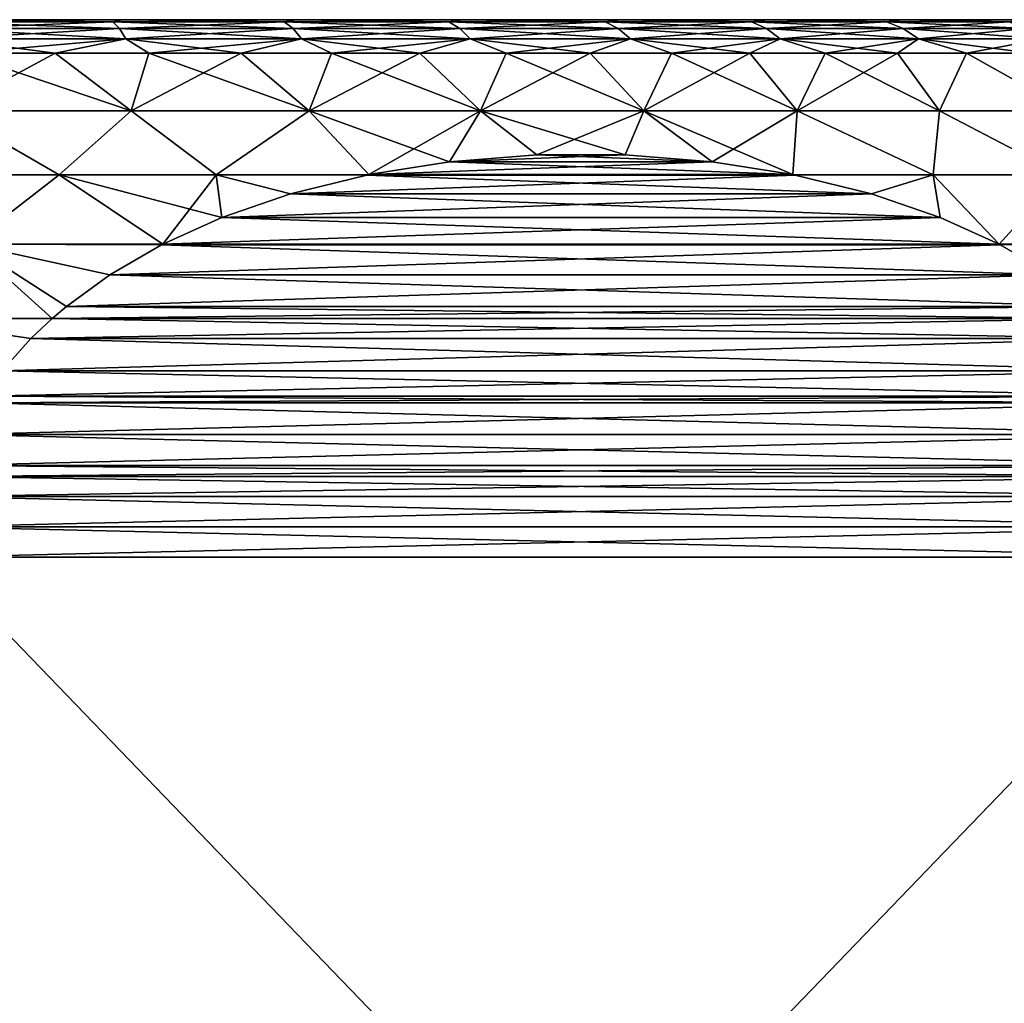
# Model space of a CAD drawing. Header units: metres. Extents: x -109 to 109, y -78 to 121.
# Tile 275 of 656: x -73.18 to -65.85, y 80.6 to 87.93. Entities that reach past the tile are written whole.
import ezdxf

# ---------------------------------------------------------------- set-up
doc = ezdxf.new("R2010")
doc.units = ezdxf.units.M
doc.layers.add('solid_508554_SW0001', color=7, linetype='CONTINUOUS')

msp = doc.modelspace()

# ---------------------------------------------------------------- linework, layer by layer
at = {"layer": 'solid_508554_SW0001'}
for points in [[(-73.802788, 87.909348, -45.559803), (-73.757118, 87.925629, -45.367241), (-72.486679, 87.909348, -45.230133)], [(-72.486679, 87.909348, -18.769867), (-73.757118, 87.925629, -18.632759), (-73.802788, 87.909348, -18.440199)], [(-73.802788, 87.909348, -18.440199), (-73.768837, 87.860977, -18.269522), (-72.436165, 87.860977, -18.603338)], [(-72.486679, 87.909348, -18.769867), (-73.802788, 87.909348, -18.440199), (-72.436165, 87.860977, -18.603338)], [(-73.802788, 87.909348, -45.559803), (-72.486679, 87.909348, -45.230133), (-73.768837, 87.860977, -45.730476)], [(-72.486679, 87.909348, -45.230133), (-72.436165, 87.860977, -45.39666), (-73.768837, 87.860977, -45.730476)], [(-72.418434, 87.925629, -18.978966), (-72.418434, 87.925629, -45.021034), (-73.757118, 87.925629, -45.367241)], [(-72.486679, 87.909348, -45.230133), (-73.757118, 87.925629, -45.367241), (-72.418434, 87.925629, -45.021034)], [(-73.757118, 87.925629, -18.632759), (-72.418434, 87.925629, -18.978966), (-73.757118, 87.925629, -45.367241)], [(-72.486679, 87.909348, -18.769867), (-72.418434, 87.925629, -18.978966), (-73.757118, 87.925629, -18.632759)], [(-72.486679, 87.909348, -45.230133), (-72.418434, 87.925629, -45.021034), (-71.209229, 87.909348, -44.773052)], [(-71.209229, 87.909348, -19.226946), (-72.418434, 87.925629, -18.978966), (-72.486679, 87.909348, -18.769867)], [(-72.486679, 87.909348, -18.769867), (-72.436165, 87.860977, -18.603338), (-71.142632, 87.860977, -19.066174)], [(-71.209229, 87.909348, -19.226946), (-72.486679, 87.909348, -18.769867), (-71.142632, 87.860977, -19.066174)], [(-72.486679, 87.909348, -45.230133), (-71.209229, 87.909348, -44.773052), (-72.436165, 87.860977, -45.39666)], [(-71.209229, 87.909348, -44.773052), (-71.142632, 87.860977, -44.933826), (-72.436165, 87.860977, -45.39666)], [(-71.122017, 87.925629, -19.458717), (-71.122017, 87.925629, -44.541283), (-72.418434, 87.925629, -45.021034)], [(-71.209229, 87.909348, -44.773052), (-72.418434, 87.925629, -45.021034), (-71.122017, 87.925629, -44.541283)], [(-72.418434, 87.925629, -18.978966), (-71.122017, 87.925629, -19.458717), (-72.418434, 87.925629, -45.021034)], [(-71.209229, 87.909348, -19.226946), (-71.122017, 87.925629, -19.458717), (-72.418434, 87.925629, -18.978966)], [(-71.209229, 87.909348, -44.773052), (-71.122017, 87.925629, -44.541283), (-69.982727, 87.909348, -44.192963)], [(-69.982727, 87.909348, -19.807039), (-71.122017, 87.925629, -19.458717), (-71.209229, 87.909348, -19.226946)], [(-71.209229, 87.909348, -19.226946), (-71.142632, 87.860977, -19.066174), (-69.900696, 87.860977, -19.653566)], [(-69.982727, 87.909348, -19.807039), (-71.209229, 87.909348, -19.226946), (-69.900696, 87.860977, -19.653566)], [(-71.209229, 87.909348, -44.773052), (-69.982727, 87.909348, -44.192963), (-71.142632, 87.860977, -44.933826)], [(-69.982727, 87.909348, -44.192963), (-69.900696, 87.860977, -44.346432), (-71.142632, 87.860977, -44.933826)], [(-69.880455, 87.925629, -20.067352), (-69.880455, 87.925629, -43.932648), (-71.122017, 87.925629, -44.541283)], [(-69.982727, 87.909348, -44.192963), (-71.122017, 87.925629, -44.541283), (-69.880455, 87.925629, -43.932648)], [(-71.122017, 87.925629, -19.458717), (-69.880455, 87.925629, -20.067352), (-71.122017, 87.925629, -44.541283)], [(-69.982727, 87.909348, -19.807039), (-69.880455, 87.925629, -20.067352), (-71.122017, 87.925629, -19.458717)], [(-69.982727, 87.909348, -44.192963), (-69.880455, 87.925629, -43.932648), (-68.818993, 87.909348, -43.495445)], [(-68.818993, 87.909348, -20.504555), (-69.880455, 87.925629, -20.067352), (-69.982727, 87.909348, -19.807039)], [(-69.982727, 87.909348, -19.807039), (-69.900696, 87.860977, -19.653566), (-68.722313, 87.860977, -20.359863)], [(-68.818993, 87.909348, -20.504555), (-69.982727, 87.909348, -19.807039), (-68.722313, 87.860977, -20.359863)], [(-69.982727, 87.909348, -44.192963), (-68.818993, 87.909348, -43.495445), (-69.900696, 87.860977, -44.346432)], [(-68.818993, 87.909348, -43.495445), (-68.722313, 87.860977, -43.640137), (-69.900696, 87.860977, -44.346432)], [(-68.706985, 87.925629, -20.79842), (-68.706985, 87.925629, -43.20158), (-69.880455, 87.925629, -43.932648)], [(-68.818993, 87.909348, -43.495445), (-69.880455, 87.925629, -43.932648), (-68.706985, 87.925629, -43.20158)], [(-69.880455, 87.925629, -20.067352), (-68.706985, 87.925629, -20.79842), (-69.880455, 87.925629, -43.932648)], [(-68.818993, 87.909348, -20.504555), (-68.706985, 87.925629, -20.79842), (-69.880455, 87.925629, -20.067352)], [(-68.818993, 87.909348, -43.495445), (-68.706985, 87.925629, -43.20158), (-67.729225, 87.909348, -42.687222)], [(-67.729225, 87.909348, -21.31278), (-68.706985, 87.925629, -20.79842), (-68.818993, 87.909348, -20.504555)], [(-68.818993, 87.909348, -20.504555), (-68.722313, 87.860977, -20.359863), (-67.618828, 87.860977, -21.178261)], [(-67.729225, 87.909348, -21.31278), (-68.818993, 87.909348, -20.504555), (-67.618828, 87.860977, -21.178261)], [(-68.818993, 87.909348, -43.495445), (-67.729225, 87.909348, -42.687222), (-68.722313, 87.860977, -43.640137)], [(-67.729225, 87.909348, -42.687222), (-67.618828, 87.860977, -42.821739), (-68.722313, 87.860977, -43.640137)], [(-67.613487, 87.925629, -21.644503), (-67.613487, 87.925629, -42.355499), (-68.706985, 87.925629, -43.20158)], [(-67.729225, 87.909348, -42.687222), (-68.706985, 87.925629, -43.20158), (-67.613487, 87.925629, -42.355499)], [(-68.706985, 87.925629, -20.79842), (-67.613487, 87.925629, -21.644503), (-68.706985, 87.925629, -43.20158)], [(-67.729225, 87.909348, -21.31278), (-67.613487, 87.925629, -21.644503), (-68.706985, 87.925629, -20.79842)], [(-67.729225, 87.909348, -42.687222), (-67.613487, 87.925629, -42.355499), (-66.72393, 87.909348, -41.776073)], [(-66.72393, 87.909348, -22.223928), (-67.613487, 87.925629, -21.644503), (-67.729225, 87.909348, -21.31278)], [(-67.729225, 87.909348, -21.31278), (-67.618828, 87.860977, -21.178261), (-66.600876, 87.860977, -22.100878)], [(-66.72393, 87.909348, -22.223928), (-67.729225, 87.909348, -21.31278), (-66.600876, 87.860977, -22.100878)], [(-67.729225, 87.909348, -42.687222), (-66.72393, 87.909348, -41.776073), (-67.618828, 87.860977, -42.821739)], [(-66.72393, 87.909348, -41.776073), (-66.600876, 87.860977, -41.899124), (-67.618828, 87.860977, -42.821739)], [(-66.611214, 87.925629, -22.596893), (-66.611214, 87.925629, -41.403107), (-67.613487, 87.925629, -42.355499)], [(-66.72393, 87.909348, -41.776073), (-67.613487, 87.925629, -42.355499), (-66.611214, 87.925629, -41.403107)], [(-67.613487, 87.925629, -21.644503), (-66.611214, 87.925629, -22.596893), (-67.613487, 87.925629, -42.355499)], [(-66.72393, 87.909348, -22.223928), (-66.611214, 87.925629, -22.596893), (-67.613487, 87.925629, -21.644503)], [(-66.72393, 87.909348, -41.776073), (-66.611214, 87.925629, -41.403107), (-65.812782, 87.909348, -40.770775)], [(-65.812782, 87.909348, -23.229225), (-66.611214, 87.925629, -22.596893), (-66.72393, 87.909348, -22.223928)], [(-66.72393, 87.909348, -22.223928), (-66.600876, 87.860977, -22.100878), (-65.678261, 87.860977, -23.118828)], [(-65.812782, 87.909348, -23.229225), (-66.72393, 87.909348, -22.223928), (-65.678261, 87.860977, -23.118828)], [(-66.72393, 87.909348, -41.776073), (-65.812782, 87.909348, -40.770775), (-66.600876, 87.860977, -41.899124)], [(-65.710464, 87.925629, -23.645813), (-65.710464, 87.925629, -40.354187), (-66.611214, 87.925629, -41.403107)], [(-65.812782, 87.909348, -40.770775), (-66.611214, 87.925629, -41.403107), (-65.710464, 87.925629, -40.354187)], [(-66.611214, 87.925629, -22.596893), (-65.710464, 87.925629, -23.645813), (-66.611214, 87.925629, -41.403107)], [(-65.812782, 87.909348, -23.229225), (-65.710464, 87.925629, -23.645813), (-66.611214, 87.925629, -22.596893)], [(-65.812782, 87.909348, -40.770775), (-65.678261, 87.860977, -40.881172), (-66.600876, 87.860977, -41.899124)], [(-73.768837, 87.860977, -18.269522), (-73.737137, 87.782089, -18.110163), (-72.389, 87.782089, -18.447855)], [(-72.436165, 87.860977, -18.603338), (-73.768837, 87.860977, -18.269522), (-72.389, 87.782089, -18.447855)], [(-73.768837, 87.860977, -45.730476), (-72.436165, 87.860977, -45.39666), (-73.737137, 87.782089, -45.889835)], [(-72.436165, 87.860977, -45.39666), (-72.389, 87.782089, -45.552147), (-73.737137, 87.782089, -45.889835)], [(-72.436165, 87.860977, -18.603338), (-72.389, 87.782089, -18.447855), (-71.080452, 87.782089, -18.916059)], [(-71.142632, 87.860977, -19.066174), (-72.436165, 87.860977, -18.603338), (-71.080452, 87.782089, -18.916059)], [(-72.436165, 87.860977, -45.39666), (-71.142632, 87.860977, -44.933826), (-72.389, 87.782089, -45.552147)], [(-71.142632, 87.860977, -44.933826), (-71.080452, 87.782089, -45.083939), (-72.389, 87.782089, -45.552147)], [(-71.142632, 87.860977, -19.066174), (-71.080452, 87.782089, -18.916059), (-69.824104, 87.782089, -19.510271)], [(-69.900696, 87.860977, -19.653566), (-71.142632, 87.860977, -19.066174), (-69.824104, 87.782089, -19.510271)], [(-71.142632, 87.860977, -44.933826), (-69.900696, 87.860977, -44.346432), (-71.080452, 87.782089, -45.083939)], [(-69.900696, 87.860977, -44.346432), (-69.824104, 87.782089, -44.489731), (-71.080452, 87.782089, -45.083939)], [(-69.900696, 87.860977, -19.653566), (-69.824104, 87.782089, -19.510271), (-68.632042, 87.782089, -20.224766)], [(-68.722313, 87.860977, -20.359863), (-69.900696, 87.860977, -19.653566), (-68.632042, 87.782089, -20.224766)], [(-69.900696, 87.860977, -44.346432), (-68.722313, 87.860977, -43.640137), (-69.824104, 87.782089, -44.489731)], [(-68.722313, 87.860977, -43.640137), (-68.632042, 87.782089, -43.775234), (-69.824104, 87.782089, -44.489731)], [(-68.722313, 87.860977, -20.359863), (-68.632042, 87.782089, -20.224766), (-67.515755, 87.782089, -21.052662)], [(-67.618828, 87.860977, -21.178261), (-68.722313, 87.860977, -20.359863), (-67.515755, 87.782089, -21.052662)], [(-68.722313, 87.860977, -43.640137), (-67.618828, 87.860977, -42.821739), (-68.632042, 87.782089, -43.775234)], [(-67.618828, 87.860977, -42.821739), (-67.515755, 87.782089, -42.947338), (-68.632042, 87.782089, -43.775234)], [(-67.618828, 87.860977, -21.178261), (-67.515755, 87.782089, -21.052662), (-66.485985, 87.782089, -21.985987)], [(-66.600876, 87.860977, -22.100878), (-67.618828, 87.860977, -21.178261), (-66.485985, 87.782089, -21.985987)], [(-67.618828, 87.860977, -42.821739), (-66.600876, 87.860977, -41.899124), (-67.515755, 87.782089, -42.947338)], [(-66.600876, 87.860977, -41.899124), (-66.485985, 87.782089, -42.014015), (-67.515755, 87.782089, -42.947338)], [(-66.600876, 87.860977, -22.100878), (-66.485985, 87.782089, -21.985987), (-65.552658, 87.782089, -23.015751)], [(-65.678261, 87.860977, -23.118828), (-66.600876, 87.860977, -22.100878), (-65.552658, 87.782089, -23.015751)], [(-66.600876, 87.860977, -41.899124), (-65.678261, 87.860977, -40.881172), (-66.485985, 87.782089, -42.014015)], [(-65.678261, 87.860977, -40.881172), (-65.552658, 87.782089, -40.984249), (-66.485985, 87.782089, -42.014015)], [(-73.737137, 87.782089, -18.110163), (-73.619987, 87.675629, -17.98568), (-72.913864, 87.675629, -18.149538)], [(-72.389, 87.782089, -18.447855), (-73.737137, 87.782089, -18.110163), (-72.913864, 87.675629, -18.149538)], [(-73.737137, 87.782089, -45.889835), (-72.389, 87.782089, -45.552147), (-73.619987, 87.675629, -46.01432)], [(-72.389, 87.782089, -45.552147), (-72.913864, 87.675629, -45.850464), (-73.619987, 87.675629, -46.01432)], [(-72.389, 87.782089, -18.447855), (-72.913864, 87.675629, -18.149538), (-72.216957, 87.675629, -18.348949)], [(-72.389, 87.782089, -45.552147), (-72.216957, 87.675629, -45.651051), (-72.913864, 87.675629, -45.850464)], [(-72.389, 87.782089, -18.447855), (-72.216957, 87.675629, -18.348949), (-71.531036, 87.675629, -18.583403)], [(-71.080452, 87.782089, -18.916059), (-72.389, 87.782089, -18.447855), (-71.531036, 87.675629, -18.583403)], [(-72.389, 87.782089, -45.552147), (-71.080452, 87.782089, -45.083939), (-72.216957, 87.675629, -45.651051)], [(-71.080452, 87.782089, -45.083939), (-71.531036, 87.675629, -45.416595), (-72.216957, 87.675629, -45.651051)], [(-71.080452, 87.782089, -18.916059), (-71.531036, 87.675629, -18.583403), (-70.85788, 87.675629, -18.852297)], [(-71.080452, 87.782089, -45.083939), (-70.85788, 87.675629, -45.147705), (-71.531036, 87.675629, -45.416595)], [(-71.080452, 87.782089, -18.916059), (-70.85788, 87.675629, -18.852297), (-70.199196, 87.675629, -19.154942)], [(-69.824104, 87.782089, -19.510271), (-71.080452, 87.782089, -18.916059), (-70.199196, 87.675629, -19.154942)], [(-71.080452, 87.782089, -45.083939), (-69.824104, 87.782089, -44.489731), (-70.85788, 87.675629, -45.147705)], [(-69.824104, 87.782089, -44.489731), (-70.199196, 87.675629, -44.845058), (-70.85788, 87.675629, -45.147705)], [(-69.824104, 87.782089, -19.510271), (-70.199196, 87.675629, -19.154942), (-69.556694, 87.675629, -19.490557)], [(-69.824104, 87.782089, -44.489731), (-69.556694, 87.675629, -44.509441), (-70.199196, 87.675629, -44.845058)], [(-69.824104, 87.782089, -19.510271), (-69.556694, 87.675629, -19.490557), (-68.932014, 87.675629, -19.858286)], [(-68.632042, 87.782089, -20.224766), (-69.824104, 87.782089, -19.510271), (-68.932014, 87.675629, -19.858286)], [(-69.824104, 87.782089, -44.489731), (-68.632042, 87.782089, -43.775234), (-69.556694, 87.675629, -44.509441)], [(-68.632042, 87.782089, -43.775234), (-68.932014, 87.675629, -44.141712), (-69.556694, 87.675629, -44.509441)], [(-68.632042, 87.782089, -20.224766), (-68.932014, 87.675629, -19.858286), (-68.326759, 87.675629, -20.257183)], [(-68.632042, 87.782089, -43.775234), (-68.326759, 87.675629, -43.742817), (-68.932014, 87.675629, -44.141712)], [(-68.632042, 87.782089, -20.224766), (-68.326759, 87.675629, -20.257183), (-67.742485, 87.675629, -20.686222)], [(-67.515755, 87.782089, -21.052662), (-68.632042, 87.782089, -20.224766), (-67.742485, 87.675629, -20.686222)], [(-68.632042, 87.782089, -43.775234), (-67.515755, 87.782089, -42.947338), (-68.326759, 87.675629, -43.742817)], [(-67.515755, 87.782089, -42.947338), (-67.742485, 87.675629, -43.313778), (-68.326759, 87.675629, -43.742817)], [(-67.515755, 87.782089, -21.052662), (-67.742485, 87.675629, -20.686222), (-67.180687, 87.675629, -21.144304)], [(-67.515755, 87.782089, -42.947338), (-67.180687, 87.675629, -42.855698), (-67.742485, 87.675629, -43.313778)], [(-67.515755, 87.782089, -21.052662), (-67.180687, 87.675629, -21.144304), (-66.642822, 87.675629, -21.630253)], [(-66.485985, 87.782089, -21.985987), (-67.515755, 87.782089, -21.052662), (-66.642822, 87.675629, -21.630253)], [(-67.515755, 87.782089, -42.947338), (-66.485985, 87.782089, -42.014015), (-67.180687, 87.675629, -42.855698)], [(-66.485985, 87.782089, -42.014015), (-66.642822, 87.675629, -42.369747), (-67.180687, 87.675629, -42.855698)], [(-66.485985, 87.782089, -21.985987), (-66.642822, 87.675629, -21.630253), (-66.130249, 87.675629, -22.14282)], [(-66.485985, 87.782089, -42.014015), (-66.130249, 87.675629, -41.857182), (-66.642822, 87.675629, -42.369747)], [(-66.485985, 87.782089, -21.985987), (-66.130249, 87.675629, -22.14282), (-65.644302, 87.675629, -22.680691)], [(-65.552658, 87.782089, -23.015751), (-66.485985, 87.782089, -21.985987), (-65.644302, 87.675629, -22.680691)], [(-66.485985, 87.782089, -42.014015), (-65.552658, 87.782089, -40.984249), (-66.130249, 87.675629, -41.857182)], [(-65.552658, 87.782089, -40.984249), (-65.644302, 87.675629, -41.319309), (-66.130249, 87.675629, -41.857182)], [(-73.619987, 87.675629, -17.98568), (-73.711166, 87.248444, -17.530146), (-72.348343, 87.248444, -17.860762)], [(-72.913864, 87.675629, -45.850464), (-72.348343, 87.248444, -46.139236), (-73.711166, 87.248444, -46.469856)], [(-73.619987, 87.675629, -46.01432), (-72.913864, 87.675629, -45.850464), (-73.711166, 87.248444, -46.469856)], [(-72.913864, 87.675629, -18.149538), (-73.619987, 87.675629, -17.98568), (-72.348343, 87.248444, -17.860762)], [(-72.216957, 87.675629, -18.348949), (-72.913864, 87.675629, -18.149538), (-72.348343, 87.248444, -17.860762)], [(-72.913864, 87.675629, -45.850464), (-72.216957, 87.675629, -45.651051), (-72.348343, 87.248444, -46.139236)], [(-72.216957, 87.675629, -18.348949), (-72.348343, 87.248444, -17.860762), (-71.023125, 87.248444, -18.319426)], [(-71.531036, 87.675629, -45.416595), (-71.023125, 87.248444, -45.680576), (-72.348343, 87.248444, -46.139236)], [(-72.216957, 87.675629, -45.651051), (-71.531036, 87.675629, -45.416595), (-72.348343, 87.248444, -46.139236)], [(-71.531036, 87.675629, -18.583403), (-72.216957, 87.675629, -18.348949), (-71.023125, 87.248444, -18.319426)], [(-70.85788, 87.675629, -18.852297), (-71.531036, 87.675629, -18.583403), (-71.023125, 87.248444, -18.319426)], [(-71.531036, 87.675629, -45.416595), (-70.85788, 87.675629, -45.147705), (-71.023125, 87.248444, -45.680576)], [(-70.85788, 87.675629, -18.852297), (-71.023125, 87.248444, -18.319426), (-69.747505, 87.248444, -18.901981)], [(-70.199196, 87.675629, -44.845058), (-69.747505, 87.248444, -45.098019), (-71.023125, 87.248444, -45.680576)], [(-70.85788, 87.675629, -45.147705), (-70.199196, 87.675629, -44.845058), (-71.023125, 87.248444, -45.680576)], [(-70.199196, 87.675629, -19.154942), (-70.85788, 87.675629, -18.852297), (-69.747505, 87.248444, -18.901981)], [(-69.556694, 87.675629, -19.490557), (-70.199196, 87.675629, -19.154942), (-69.747505, 87.248444, -18.901981)], [(-70.199196, 87.675629, -44.845058), (-69.556694, 87.675629, -44.509441), (-69.747505, 87.248444, -45.098019)], [(-69.556694, 87.675629, -19.490557), (-69.747505, 87.248444, -18.901981), (-68.533035, 87.248444, -19.603157)], [(-68.932014, 87.675629, -44.141712), (-68.533035, 87.248444, -44.396843), (-69.747505, 87.248444, -45.098019)], [(-69.556694, 87.675629, -44.509441), (-68.932014, 87.675629, -44.141712), (-69.747505, 87.248444, -45.098019)], [(-68.932014, 87.675629, -19.858286), (-69.556694, 87.675629, -19.490557), (-68.533035, 87.248444, -19.603157)], [(-68.326759, 87.675629, -20.257183), (-68.932014, 87.675629, -19.858286), (-68.533035, 87.248444, -19.603157)], [(-68.932014, 87.675629, -44.141712), (-68.326759, 87.675629, -43.742817), (-68.533035, 87.248444, -44.396843)], [(-68.326759, 87.675629, -20.257183), (-68.533035, 87.248444, -19.603157), (-67.390709, 87.248444, -20.416599)], [(-67.742485, 87.675629, -43.313778), (-67.390709, 87.248444, -43.583401), (-68.533035, 87.248444, -44.396843)], [(-68.326759, 87.675629, -43.742817), (-67.742485, 87.675629, -43.313778), (-68.533035, 87.248444, -44.396843)], [(-67.742485, 87.675629, -20.686222), (-68.326759, 87.675629, -20.257183), (-67.390709, 87.248444, -20.416599)], [(-67.180687, 87.675629, -21.144304), (-67.742485, 87.675629, -20.686222), (-67.390709, 87.248444, -20.416599)], [(-67.742485, 87.675629, -43.313778), (-67.180687, 87.675629, -42.855698), (-67.390709, 87.248444, -43.583401)], [(-67.180687, 87.675629, -21.144304), (-67.390709, 87.248444, -20.416599), (-66.330887, 87.248444, -21.334942)], [(-66.642822, 87.675629, -42.369747), (-66.330887, 87.248444, -42.665058), (-67.390709, 87.248444, -43.583401)], [(-67.180687, 87.675629, -42.855698), (-66.642822, 87.675629, -42.369747), (-67.390709, 87.248444, -43.583401)], [(-66.642822, 87.675629, -21.630253), (-67.180687, 87.675629, -21.144304), (-66.330887, 87.248444, -21.334942)], [(-66.130249, 87.675629, -22.14282), (-66.642822, 87.675629, -21.630253), (-66.330887, 87.248444, -21.334942)], [(-66.642822, 87.675629, -42.369747), (-66.130249, 87.675629, -41.857182), (-66.330887, 87.248444, -42.665058)], [(-66.130249, 87.675629, -22.14282), (-66.330887, 87.248444, -21.334942), (-65.363159, 87.248444, -22.349871)], [(-66.130249, 87.675629, -41.857182), (-65.363159, 87.248444, -41.650131), (-66.330887, 87.248444, -42.665058)], [(-65.644302, 87.675629, -22.680691), (-66.130249, 87.675629, -22.14282), (-65.363159, 87.248444, -22.349871)], [(-66.130249, 87.675629, -41.857182), (-65.644302, 87.675629, -41.319309), (-65.363159, 87.248444, -41.650131)], [(-73.711166, 87.248444, -17.530146), (-74.07618, 86.772057, -17.084965), (-72.883934, 86.772057, -17.328354)], [(-72.883934, 86.772057, -46.671646), (-74.07618, 86.772057, -46.915035), (-73.711166, 87.248444, -46.469856)], [(-72.348343, 87.248444, -17.860762), (-73.711166, 87.248444, -17.530146), (-72.883934, 86.772057, -17.328354)], [(-72.883934, 86.772057, -46.671646), (-73.711166, 87.248444, -46.469856), (-72.348343, 87.248444, -46.139236)], [(-72.348343, 87.248444, -17.860762), (-72.883934, 86.772057, -17.328354), (-71.715134, 86.772057, -17.666883)], [(-71.715134, 86.772057, -46.333115), (-72.883934, 86.772057, -46.671646), (-72.348343, 87.248444, -46.139236)], [(-71.023125, 87.248444, -18.319426), (-72.348343, 87.248444, -17.860762), (-71.715134, 86.772057, -17.666883)], [(-71.715134, 86.772057, -46.333115), (-72.348343, 87.248444, -46.139236), (-71.023125, 87.248444, -45.680576)], [(-71.023125, 87.248444, -18.319426), (-71.715134, 86.772057, -17.666883), (-70.578217, 86.772636, -18.098434)], [(-70.578217, 86.772636, -45.901566), (-71.715134, 86.772057, -46.333115), (-71.023125, 87.248444, -45.680576)], [(-71.023125, 87.248444, -18.319426), (-70.578217, 86.772636, -18.098434), (-69.978134, 86.868149, -18.444891)], [(-69.747505, 87.248444, -18.901981), (-71.023125, 87.248444, -18.319426), (-69.978134, 86.868149, -18.444891)], [(-70.578217, 86.772636, -45.901566), (-71.023125, 87.248444, -45.680576), (-69.747505, 87.248444, -45.098019)], [(-69.978142, 86.868149, -45.555111), (-70.578217, 86.772636, -45.901566), (-69.747505, 87.248444, -45.098019)], [(-69.329651, 86.919167, -45.180706), (-69.978142, 86.868149, -45.555111), (-69.747505, 87.248444, -45.098019)], [(-69.329651, 86.919167, -18.819296), (-69.747505, 87.248444, -18.901981), (-69.978134, 86.868149, -18.444891)], [(-68.670364, 86.919167, -19.199936), (-68.533035, 87.248444, -19.603157), (-69.747505, 87.248444, -18.901981)], [(-69.329651, 86.919167, -18.819296), (-68.670364, 86.919167, -19.199936), (-69.747505, 87.248444, -18.901981)], [(-69.329651, 86.919167, -45.180706), (-69.747505, 87.248444, -45.098019), (-68.533035, 87.248444, -44.396843)], [(-68.670364, 86.919167, -44.800064), (-69.329651, 86.919167, -45.180706), (-68.533035, 87.248444, -44.396843)], [(-68.670364, 86.919167, -19.199936), (-68.021873, 86.868149, -19.574339), (-68.533035, 87.248444, -19.603157)], [(-68.021873, 86.868149, -44.425659), (-68.670364, 86.919167, -44.800064), (-68.533035, 87.248444, -44.396843)], [(-67.421783, 86.772636, -19.920805), (-67.390709, 87.248444, -20.416599), (-68.533035, 87.248444, -19.603157)], [(-68.021873, 86.868149, -19.574339), (-67.421783, 86.772636, -19.920805), (-68.533035, 87.248444, -19.603157)], [(-68.021873, 86.868149, -44.425659), (-68.533035, 87.248444, -44.396843), (-67.390709, 87.248444, -43.583401)], [(-67.421783, 86.772636, -44.079197), (-68.021873, 86.868149, -44.425659), (-67.390709, 87.248444, -43.583401)], [(-67.421783, 86.772636, -19.920805), (-66.378761, 86.772057, -20.779762), (-67.390709, 87.248444, -20.416599)], [(-66.378761, 86.772057, -43.220238), (-67.421783, 86.772636, -44.079197), (-67.390709, 87.248444, -43.583401)], [(-66.378761, 86.772057, -20.779762), (-66.330887, 87.248444, -21.334942), (-67.390709, 87.248444, -20.416599)], [(-66.378761, 86.772057, -43.220238), (-67.390709, 87.248444, -43.583401), (-66.330887, 87.248444, -42.665058)], [(-66.378761, 86.772057, -20.779762), (-65.416405, 86.772057, -21.729311), (-66.330887, 87.248444, -21.334942)], [(-65.416405, 86.772057, -42.270691), (-66.378761, 86.772057, -43.220238), (-66.330887, 87.248444, -42.665058)], [(-65.416405, 86.772057, -21.729311), (-65.363159, 87.248444, -22.349871), (-66.330887, 87.248444, -21.334942)], [(-65.416405, 86.772057, -42.270691), (-66.330887, 87.248444, -42.665058), (-65.363159, 87.248444, -41.650131)], [(-68.021873, 86.868149, -44.425659), (-69.978142, 86.868149, -45.555111), (-69.329651, 86.919167, -45.180706)], [(-68.670364, 86.919167, -19.199936), (-69.978134, 86.868149, -18.444891), (-68.021873, 86.868149, -19.574339)], [(-69.329651, 86.919167, -18.819296), (-69.978134, 86.868149, -18.444891), (-68.670364, 86.919167, -19.199936)], [(-68.021873, 86.868149, -44.425659), (-69.329651, 86.919167, -45.180706), (-68.670364, 86.919167, -44.800064)], [(-68.021873, 86.868149, -19.574339), (-69.978134, 86.868149, -18.444891), (-70.578217, 86.772636, -18.098434)], [(-68.021873, 86.868149, -19.574339), (-70.578217, 86.772636, -18.098434), (-67.421783, 86.772636, -19.920805)], [(-67.421783, 86.772636, -44.079197), (-70.578217, 86.772636, -45.901566), (-69.978142, 86.868149, -45.555111)], [(-67.421783, 86.772636, -44.079197), (-69.978142, 86.868149, -45.555111), (-68.021873, 86.868149, -44.425659)], [(-72.883934, 86.772057, -17.328354), (-74.07618, 86.772057, -17.084965), (-73.552284, 86.253853, -16.859421)], [(-73.552284, 86.253853, -47.140579), (-74.07618, 86.772057, -46.915035), (-72.883934, 86.772057, -46.671646)], [(-72.883934, 86.772057, -17.328354), (-73.552284, 86.253853, -16.859421), (-72.113312, 86.254036, -17.212145)], [(-73.552284, 86.253853, -47.140579), (-72.883934, 86.772057, -46.671646), (-72.113312, 86.254036, -46.787853)], [(-72.883934, 86.772057, -17.328354), (-72.113312, 86.254036, -17.212145), (-71.674339, 86.452354, -17.465588)], [(-71.715134, 86.772057, -17.666883), (-72.883934, 86.772057, -17.328354), (-71.674339, 86.452354, -17.465588)], [(-72.113312, 86.254036, -46.787853), (-72.883934, 86.772057, -46.671646), (-71.715134, 86.772057, -46.333115)], [(-71.674347, 86.452354, -46.534416), (-72.113312, 86.254036, -46.787853), (-71.715134, 86.772057, -46.333115)], [(-70.594688, 86.769302, -18.088923), (-70.578217, 86.772636, -18.098434), (-71.715134, 86.772057, -17.666883)], [(-70.594696, 86.769295, -45.911079), (-71.715134, 86.772057, -46.333115), (-70.578217, 86.772636, -45.901566)], [(-71.163605, 86.628273, -17.760462), (-71.715134, 86.772057, -17.666883), (-71.674339, 86.452354, -17.465588)], [(-71.163605, 86.628273, -17.760462), (-70.594688, 86.769302, -18.088923), (-71.715134, 86.772057, -17.666883)], [(-71.163612, 86.628273, -46.23954), (-71.674347, 86.452354, -46.534416), (-71.715134, 86.772057, -46.333115)], [(-70.594696, 86.769295, -45.911079), (-71.163612, 86.628273, -46.23954), (-71.715134, 86.772057, -46.333115)], [(-66.836395, 86.628273, -43.741222), (-71.163612, 86.628273, -46.23954), (-70.594696, 86.769295, -45.911079)], [(-67.405319, 86.769302, -19.930309), (-70.594688, 86.769302, -18.088923), (-71.163605, 86.628273, -17.760462)], [(-66.836403, 86.628273, -20.258772), (-67.405319, 86.769302, -19.930309), (-71.163605, 86.628273, -17.760462)], [(-67.405312, 86.769302, -44.069687), (-70.594696, 86.769295, -45.911079), (-70.578217, 86.772636, -45.901566)], [(-66.836395, 86.628273, -43.741222), (-70.594696, 86.769295, -45.911079), (-67.405312, 86.769302, -44.069687)], [(-67.421783, 86.772636, -19.920805), (-70.578217, 86.772636, -18.098434), (-70.594688, 86.769302, -18.088923)], [(-67.405319, 86.769302, -19.930309), (-67.421783, 86.772636, -19.920805), (-70.594688, 86.769302, -18.088923)], [(-67.405312, 86.769302, -44.069687), (-70.578217, 86.772636, -45.901566), (-67.421783, 86.772636, -44.079197)], [(-67.405312, 86.769302, -44.069687), (-67.421783, 86.772636, -44.079197), (-66.378761, 86.772057, -43.220238)], [(-67.405319, 86.769302, -19.930309), (-66.378761, 86.772057, -20.779762), (-67.421783, 86.772636, -19.920805)], [(-66.836403, 86.628273, -20.258772), (-66.378761, 86.772057, -20.779762), (-67.405319, 86.769302, -19.930309)], [(-66.836395, 86.628273, -43.741222), (-67.405312, 86.769302, -44.069687), (-66.378761, 86.772057, -43.220238)], [(-66.836403, 86.628273, -20.258772), (-66.325661, 86.452354, -20.553648), (-66.378761, 86.772057, -20.779762)], [(-66.836395, 86.628273, -43.741222), (-66.378761, 86.772057, -43.220238), (-66.325661, 86.452354, -43.44635)], [(-65.886688, 86.254036, -43.192909), (-66.378761, 86.772057, -43.220238), (-65.416405, 86.772057, -42.270691)], [(-66.325661, 86.452354, -43.44635), (-66.378761, 86.772057, -43.220238), (-65.886688, 86.254036, -43.192909)], [(-65.886688, 86.254036, -20.807093), (-65.416405, 86.772057, -21.729311), (-66.378761, 86.772057, -20.779762)], [(-66.325661, 86.452354, -20.553648), (-65.886688, 86.254036, -20.807093), (-66.378761, 86.772057, -20.779762)], [(-65.886688, 86.254036, -43.192909), (-65.416405, 86.772057, -42.270691), (-64.861732, 86.253853, -42.123089)], [(-65.886688, 86.254036, -20.807093), (-64.861732, 86.253853, -21.876913), (-65.416405, 86.772057, -21.729311)], [(-66.325661, 86.452354, -43.44635), (-71.674347, 86.452354, -46.534416), (-71.163612, 86.628273, -46.23954)], [(-66.836403, 86.628273, -20.258772), (-71.163605, 86.628273, -17.760462), (-71.674339, 86.452354, -17.465588)], [(-66.836403, 86.628273, -20.258772), (-71.674339, 86.452354, -17.465588), (-66.325661, 86.452354, -20.553648)], [(-66.836395, 86.628273, -43.741222), (-66.325661, 86.452354, -43.44635), (-71.163612, 86.628273, -46.23954)], [(-66.325661, 86.452354, -20.553648), (-71.674339, 86.452354, -17.465588), (-72.113312, 86.254036, -17.212145)], [(-66.325661, 86.452354, -20.553648), (-72.113312, 86.254036, -17.212145), (-65.886688, 86.254036, -20.807093)], [(-65.886688, 86.254036, -43.192909), (-72.113312, 86.254036, -46.787853), (-71.674347, 86.452354, -46.534416)], [(-66.325661, 86.452354, -43.44635), (-65.886688, 86.254036, -43.192909), (-71.674347, 86.452354, -46.534416)], [(-73.552284, 86.253853, -16.859421), (-74.10878, 85.701454, -16.50946), (-72.938126, 85.701134, -16.735941)], [(-73.552284, 86.253853, -47.140579), (-72.938126, 85.701134, -47.264057), (-74.10878, 85.701454, -47.49054)], [(-72.122551, 86.249306, -17.206816), (-72.113312, 86.254036, -17.212145), (-73.552284, 86.253853, -16.859421)], [(-73.552284, 86.253853, -47.140579), (-72.113312, 86.254036, -46.787853), (-72.122551, 86.249306, -46.793186)], [(-73.552284, 86.253853, -16.859421), (-72.938126, 85.701134, -16.735941), (-72.831314, 85.79155, -16.797609)], [(-72.507813, 86.026375, -16.984381), (-73.552284, 86.253853, -16.859421), (-72.831314, 85.79155, -16.797609)], [(-72.507813, 86.026375, -16.984381), (-72.122551, 86.249306, -17.206816), (-73.552284, 86.253853, -16.859421)], [(-73.552284, 86.253853, -47.140579), (-72.831314, 85.79155, -47.202389), (-72.938126, 85.701134, -47.264057)], [(-73.552284, 86.253853, -47.140579), (-72.507813, 86.026375, -47.015621), (-72.831314, 85.79155, -47.202389)], [(-73.552284, 86.253853, -47.140579), (-72.122551, 86.249306, -46.793186), (-72.507813, 86.026375, -47.015621)], [(-65.877457, 86.249306, -20.812422), (-72.122551, 86.249306, -17.206816), (-72.507813, 86.026375, -16.984381)], [(-65.492188, 86.026375, -21.034857), (-65.877457, 86.249306, -20.812422), (-72.507813, 86.026375, -16.984381)], [(-65.492188, 86.026375, -42.965141), (-72.507813, 86.026375, -47.015621), (-72.122551, 86.249306, -46.793186)], [(-65.886688, 86.254036, -20.807093), (-72.113312, 86.254036, -17.212145), (-72.122551, 86.249306, -17.206816)], [(-65.877457, 86.249306, -20.812422), (-65.886688, 86.254036, -20.807093), (-72.122551, 86.249306, -17.206816)], [(-65.877449, 86.249306, -43.187576), (-72.122551, 86.249306, -46.793186), (-72.113312, 86.254036, -46.787853)], [(-65.492188, 86.026375, -42.965141), (-72.122551, 86.249306, -46.793186), (-65.877449, 86.249306, -43.187576)], [(-65.877449, 86.249306, -43.187576), (-72.113312, 86.254036, -46.787853), (-65.886688, 86.254036, -43.192909)], [(-65.877457, 86.249306, -20.812422), (-64.861732, 86.253853, -21.876913), (-65.886688, 86.254036, -20.807093)], [(-65.877449, 86.249306, -43.187576), (-65.886688, 86.254036, -43.192909), (-64.861732, 86.253853, -42.123089)], [(-65.492188, 86.026375, -21.034857), (-64.861732, 86.253853, -21.876913), (-65.877457, 86.249306, -20.812422)], [(-65.492188, 86.026375, -42.965141), (-65.877449, 86.249306, -43.187576), (-64.861732, 86.253853, -42.123089)], [(-65.492188, 86.026375, -21.034857), (-72.507813, 86.026375, -16.984381), (-72.831314, 85.79155, -16.797609)], [(-65.492188, 86.026375, -21.034857), (-72.831314, 85.79155, -16.797609), (-65.168686, 85.79155, -21.221628)], [(-65.168686, 85.79155, -42.778374), (-72.831314, 85.79155, -47.202389), (-72.507813, 86.026375, -47.015621)], [(-65.492188, 86.026375, -42.965141), (-65.168686, 85.79155, -42.778374), (-72.507813, 86.026375, -47.015621)], [(-65.168686, 85.79155, -21.221628), (-72.831314, 85.79155, -16.797609), (-72.938126, 85.701134, -16.735941)], [(-65.168686, 85.79155, -21.221628), (-72.938126, 85.701134, -16.735941), (-65.061874, 85.701134, -21.283297)], [(-65.061874, 85.701134, -42.716705), (-72.938126, 85.701134, -47.264057), (-72.831314, 85.79155, -47.202389)], [(-65.168686, 85.79155, -42.778374), (-65.061874, 85.701134, -42.716705), (-72.831314, 85.79155, -47.202389)], [(-73.096771, 85.551514, -16.644344), (-74.10878, 85.701454, -16.50946), (-73.310387, 85.311172, -16.521017)], [(-73.096771, 85.551514, -16.644344), (-72.938126, 85.701134, -16.735941), (-74.10878, 85.701454, -16.50946)], [(-74.10878, 85.701454, -47.49054), (-73.096771, 85.551514, -47.355656), (-73.310387, 85.311172, -47.478981)], [(-74.10878, 85.701454, -47.49054), (-72.938126, 85.701134, -47.264057), (-73.096771, 85.551514, -47.355656)], [(-65.061874, 85.701134, -21.283297), (-72.938126, 85.701134, -16.735941), (-73.096771, 85.551514, -16.644344)], [(-64.903229, 85.551514, -21.374893), (-65.061874, 85.701134, -21.283297), (-73.096771, 85.551514, -16.644344)], [(-64.903229, 85.551514, -42.625107), (-73.096771, 85.551514, -47.355656), (-72.938126, 85.701134, -47.264057)], [(-64.903229, 85.551514, -42.625107), (-72.938126, 85.701134, -47.264057), (-65.061874, 85.701134, -42.716705)], [(-64.903229, 85.551514, -21.374893), (-73.096771, 85.551514, -16.644344), (-73.310387, 85.311172, -16.521017)], [(-64.689613, 85.311172, -21.498222), (-64.903229, 85.551514, -21.374893), (-73.310387, 85.311172, -16.521017)], [(-64.689613, 85.311172, -42.501778), (-73.310387, 85.311172, -47.478981), (-73.096771, 85.551514, -47.355656)], [(-64.903229, 85.551514, -42.625107), (-64.689613, 85.311172, -42.501778), (-73.096771, 85.551514, -47.355656)], [(-64.689613, 85.311172, -21.498222), (-73.310387, 85.311172, -16.521017), (-73.447128, 85.122498, -16.442068)], [(-64.689613, 85.311172, -21.498222), (-73.447128, 85.122498, -16.442068), (-64.552872, 85.122498, -21.577169)], [(-64.552872, 85.122498, -42.422832), (-73.447128, 85.122498, -47.55793), (-73.310387, 85.311172, -47.478981)], [(-64.689613, 85.311172, -42.501778), (-64.552872, 85.122498, -42.422832), (-73.310387, 85.311172, -47.478981)], [(-64.552872, 85.122498, -21.577169), (-73.447128, 85.122498, -16.442068), (-73.478874, 85.073166, -16.42374)], [(-64.521126, 85.073166, -21.595499), (-64.552872, 85.122498, -21.577169), (-73.478874, 85.073166, -16.42374)], [(-64.521126, 85.073174, -42.404503), (-73.478874, 85.073174, -47.57626), (-73.447128, 85.122498, -47.55793)], [(-64.521126, 85.073174, -42.404503), (-73.447128, 85.122498, -47.55793), (-64.552872, 85.122498, -42.422832)], [(-64.391373, 84.838242, -42.32959), (-73.608627, 84.838242, -47.651173), (-73.478874, 85.073174, -47.57626)], [(-64.521126, 85.073166, -21.595499), (-73.478874, 85.073166, -16.42374), (-73.608627, 84.838234, -16.348827)], [(-64.391373, 84.838234, -21.67041), (-64.521126, 85.073166, -21.595499), (-73.608627, 84.838234, -16.348827)], [(-64.391373, 84.838242, -42.32959), (-73.478874, 85.073174, -47.57626), (-64.521126, 85.073174, -42.404503)], [(-64.295349, 84.606544, -42.274147), (-73.704651, 84.606544, -47.706615), (-73.608627, 84.838242, -47.651173)], [(-64.391373, 84.838234, -21.67041), (-73.608627, 84.838234, -16.348827), (-73.704651, 84.606544, -16.293386)], [(-64.391373, 84.838234, -21.67041), (-73.704651, 84.606544, -16.293386), (-64.295349, 84.606544, -21.725853)], [(-64.391373, 84.838242, -42.32959), (-64.295349, 84.606544, -42.274147), (-73.608627, 84.838242, -47.651173)], [(-64.295349, 84.606544, -21.725853), (-73.704651, 84.606544, -16.293386), (-73.730927, 84.526344, -16.278217)], [(-64.295349, 84.606544, -21.725853), (-73.730927, 84.526344, -16.278217), (-64.269073, 84.526344, -21.74102)], [(-64.269073, 84.526344, -42.25898), (-73.730927, 84.526344, -47.721783), (-73.704651, 84.606544, -47.706615)], [(-64.295349, 84.606544, -42.274147), (-64.269073, 84.526344, -42.25898), (-73.704651, 84.606544, -47.706615)], [(-64.269073, 84.526344, -21.74102), (-73.730927, 84.526344, -16.278217), (-73.770607, 84.377739, -16.255308)], [(-64.229393, 84.377739, -21.763929), (-64.269073, 84.526344, -21.74102), (-73.770607, 84.377739, -16.255308)], [(-64.229393, 84.377739, -42.236073), (-73.770607, 84.377739, -47.74469), (-73.730927, 84.526344, -47.721783)], [(-64.229393, 84.377739, -42.236073), (-73.730927, 84.526344, -47.721783), (-64.269073, 84.526344, -42.25898)], [(-64.229393, 84.377739, -21.763929), (-73.770607, 84.377739, -16.255308), (-73.809143, 84.15123, -16.233061)], [(-64.190857, 84.15123, -21.786177), (-64.229393, 84.377739, -21.763929), (-73.809143, 84.15123, -16.233061)], [(-64.190857, 84.15123, -42.213821), (-73.809143, 84.15123, -47.766941), (-73.770607, 84.377739, -47.74469)], [(-64.190857, 84.15123, -42.213821), (-73.770607, 84.377739, -47.74469), (-64.229393, 84.377739, -42.236073)], [(-73.809143, 84.15123, -47.766941), (-64.178177, 83.925629, -42.206497), (-73.821823, 83.925629, -47.774261)], [(-64.190857, 84.15123, -21.786177), (-73.809143, 84.15123, -16.233061), (-73.821823, 83.925629, -16.225737)], [(-64.190857, 84.15123, -21.786177), (-73.821823, 83.925629, -16.225737), (-64.178177, 83.925629, -21.793501)], [(-64.190857, 84.15123, -42.213821), (-64.178177, 83.925629, -42.206497), (-73.809143, 84.15123, -47.766941)], [(-73.821823, 83.925629, -47.774261), (-64.178177, 83.925629, -42.206497), (-64.178177, 73.925629, -42.206497)], [(-73.821823, 73.925629, -47.774261), (-73.821823, 83.925629, -47.774261), (-64.178177, 73.925629, -42.206497)], [(-73.821823, 73.925629, -16.225737), (-64.178177, 83.925629, -21.793501), (-73.821823, 83.925629, -16.225737)], [(-73.821823, 73.925629, -16.225737), (-64.178177, 73.925629, -21.793501), (-64.178177, 83.925629, -21.793501)]]:
    msp.add_3dface(points, dxfattribs=at)

doc.saveas('drawing.dxf')
